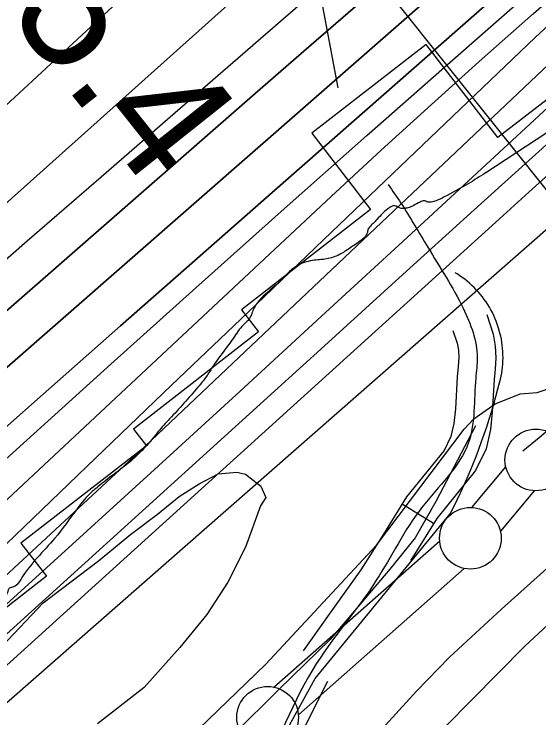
# Model space of a CAD drawing. Extents: x 3477039 to 3515015, y 546746 to 572297.
# Drawn here: x 3482768 to 3483194, y 555917 to 556488 of the extents above; entities that cross this region are included whole.
import ezdxf

# ---------------------------------------------------------------- set-up
doc = ezdxf.new("R2010")
doc.units = 0
for name, color, linetype in [('V-FLOD-BASE', 7, 'Continuous'), ('V-LEVE-TOET', 7, 'Continuous'), ('V-RIVR-EDGE', 7, 'Continuous'), ('V-RIVR-FERY', 7, 'Continuous'), ('V-RIVR-RANG', 7, 'Continuous'), ('V-ROAD-CNTR', 7, 'Continuous'), ('V-RRAP-RVMT', 7, 'Continuous'), ('V-SITE-VEGE', 7, 'Continuous'), ('V-SURV-IDEN', 7, 'Continuous'), ('V-SURV-LINE', 7, 'Continuous'), ('V-TOPO-DPTH', 7, 'Continuous'), ('V-TOPO-MAJR', 7, 'Continuous'), ('V-TOPO-MINR', 7, 'Continuous'), ('V-TOPO-WATR', 7, 'Continuous')]:
    doc.layers.add(name, color=color, linetype=linetype)

msp = doc.modelspace()

# ---------------------------------------------------------------- linework, layer by layer
at = {"layer": 'V-FLOD-BASE'}
for points in [[(3484584.22, 557248.14), (3484472.98, 557160.08), (3484391.16, 557098), (3484295.98, 557020.84), (3484214.85, 556958.06), (3484134.37, 556892.5), (3484070.7, 556841.98), (3484011.22, 556794.19), (3483940.55, 556737.52), (3483875.5, 556687.02), (3483799.9, 556624.17), (3483711.76, 556555.24), (3483611.72, 556476.75), (3483550.15, 556427.6), (3483472.51, 556367.55), (3483388.54, 556299.95), (3483319.28, 556245.34), (3483258.43, 556198.95), (3483194.02, 556144.29), (3483180.72, 556133.36)], [(3483142.17, 556153.92), (3483110.25, 556092.63), (3483093.26, 556063.03), (3483072.86, 556037.64), (3483024.36, 555980.7), (3482982.99, 555940.31), (3482910.04, 555867.73), (3482743.85, 555704.11), (3482636.56, 555599.37), (3482509.74, 555483.08), (3482407.45, 555390.07), (3482340.13, 555324.35), (3482250.39, 555237.42), (3482172.57, 555162.82), (3482096.9, 555093.73), (3482024.09, 555032.24), (3481937.31, 554961.21), (3481839.38, 554885.47), (3481710.67, 554785.15), (3481568.68, 554675.28), (3481453.96, 554585.88), (3481316.85, 554479.42), (3481256.16, 554432.74)]]:
    msp.add_lwpolyline(points, dxfattribs=at)
at = {"layer": 'V-LEVE-TOET'}
for points in [[(3483140.85, 556159.48), (3483158.32, 556171.74), (3483165.9, 556174.77), (3483178.51, 556179.81), (3483192.39, 556181.03), (3483206.99, 556185.71), (3483253.11, 556217.03), (3483386.07, 556325.62), (3483505.04, 556421.9), (3483623.27, 556515.42), (3483740.11, 556608.26), (3483905.93, 556740.02), (3484042.36, 556847.87), (3484238.93, 557001.43), (3484454.41, 557172.09), (3484582.43, 557271.72)], [(3481255.93, 554475.53), (3481334.78, 554529.1), (3481491.45, 554649.88), (3481646.8, 554775.52), (3481748.91, 554853.29), (3481923.79, 554989.1), (3482052.52, 555090.8), (3482171.59, 555196.79), (3482271.91, 555298.83), (3482427.56, 555448.73), (3482542.45, 555552.68), (3482693.17, 555696.4), (3482798.32, 555797), (3482856.46, 555848.97), (3482972.14, 555960.54), (3483062, 556057.17), (3483133.12, 556151.25), (3483140.85, 556159.48)], [(3483212.99, 556049.81), (3483163.25, 556005.37), (3483121.2, 555966.37), (3483094.54, 555938.97), (3483055.22, 555895.79), (3482990.56, 555821.03), (3482965.25, 555790.84), (3482951.94, 555778.53), (3482936.56, 555767.62), (3482919.85, 555762.89), (3482882.95, 555746.78), (3482864.06, 555731.77), (3482831.8, 555699.58), (3482749.6, 555605.63), (3482650.1, 555514.66), (3482608.09, 555479.13), (3482556.88, 555427.08), (3482507.11, 555379.86), (3482459.42, 555331.93), (3482404, 555276.46)]]:
    msp.add_lwpolyline(points, dxfattribs=at)
at = {"layer": 'V-RIVR-EDGE'}
msp.add_lwpolyline([(3483150.69, 556359.14), (3483208.05, 556396.77), (3483217.71, 556420.76), (3483229.78, 556444.75), (3483318.79, 556511.76), (3483427.09, 556607.55), (3483504.06, 556660.19)], dxfattribs=at)
msp.add_spline([(3483150.69, 556359.14), (3483136.41, 556350.14), (3483116.92, 556339.41), (3483110.31, 556336.29), (3483106.48, 556335.26), (3483103.7, 556335.27), (3483100.57, 556336.32), (3483097.44, 556335.28), (3483092.22, 556332.52), (3483088.39, 556330.79), (3483084.57, 556330.1), (3483082.13, 556330.11), (3483076.58, 556332.21), (3483072.75, 556330.83), (3483062.3, 556321.12), (3483056.37, 556314.88), (3483055.32, 556313.49), (3483054.62, 556310.71), (3483052.53, 556306.89), (3483049.39, 556304.12), (3483040.34, 556297.88), (3483031.98, 556292.69), (3483021.54, 556289.24), (3483010.07, 556287.87), (3482997.2, 556283.39), (3482982.91, 556270.21), (3482968.63, 556257.39), (3482962.35, 556248.36), (3482958.5, 556240.03), (3482956.06, 556237.6), (3482952.93, 556234.48), (3482944.9, 556223.38), (3482930.6, 556203.94), (3482924.67, 556194.57), (3482917.34, 556185.2), (3482894.34, 556159.54), (3482884.93, 556149.13), (3482879.7, 556142.54), (3482869.24, 556131.09), (3482862.27, 556124.85), (3482849.38, 556114.8), (3482836.15, 556104.41), (3482831.62, 556100.59), (3482819.42, 556086.72), (3482801.28, 556062.78), (3482773.74, 556029.47), (3482769.2, 556023.92), (3482766.07, 556022.89), (3482764.33, 556022.2), (3482763.28, 556020.11), (3482762.93, 556018.72), (3482760.14, 556015.25), (3482751.77, 556003.8), (3482742.36, 555992.35), (3482738.52, 555987.5), (3482733.65, 555984.38), (3482726.67, 555976.4), (3482708.9, 555958.37), (3482706.81, 555955.25), (3482705.76, 555952.12), (3482705.75, 555947.95), (3482703.65, 555945.17), (3482692.5, 555933.38), (3482672.99, 555918.13), (3482646.19, 555901.16), (3482632.26, 555893.2), (3482621.11, 555884.54), (3482615.19, 555877.95), (3482610.66, 555874.48), (3482602.66, 555871.72), (3482594.99, 555863.75), (3482592.55, 555859.58), (3482588.37, 555856.81), (3482581.06, 555852.66), (3482577.22, 555847.45), (3482570.96, 555845.03), (3482568.52, 555841.91), (3482564.33, 555837.75), (3482557.72, 555833.6), (3482552.15, 555829.09), (3482546.22, 555823.19), (3482543.44, 555821.12), (3482539.61, 555819.04), (3482536.12, 555815.92), (3482533.33, 555811.41), (3482531.58, 555808.28), (3482528.8, 555806.2), (3482521.83, 555797.88), (3482511.03, 555788.87), (3482483.49, 555759.39), (3482469.9, 555744.47), (3482460.84, 555735.46), (3482456.31, 555732.69), (3482447.6, 555724.02), (3482431.57, 555708.06), (3482420.41, 555695.58), (3482415.53, 555689.33), (3482410.99, 555682.39), (3482402.63, 555672.68), (3482388.34, 555660.55), (3482372.67, 555648.07), (3482361.16, 555634.89), (3482343.03, 555613.03), (3482328.73, 555593.25), (3482323.16, 555588.05), (3482319.32, 555584.93), (3482316.54, 555584.94), (3482314.1, 555582.16), (3482310.62, 555577.65), (3482307.12, 555569.67), (3482293.52, 555554.4), (3482274.01, 555536.38), (3482251, 555506.88), (3482240.19, 555494.05), (3482232.87, 555485.38), (3482229.38, 555480.17), (3482227.62, 555473.92), (3482223.09, 555468.71), (3482207.76, 555456.24), (3482181.29, 555434.05), (3482148.19, 555405.28), (3482135.64, 555391.41), (3482122.75, 555379.62), (3482098.02, 555360.91), (3482078.87, 555347.75), (3482069.47, 555341.86), (3482055.9, 555335.98), (3482051.37, 555333.21), (3482046.15, 555328.01), (3482045.79, 555325.93), (3482047.17, 555321.06), (3482047.86, 555317.93), (3482046.81, 555316.19), (3482043.68, 555315.5), (3482040.56, 555316.56), (3482033.26, 555320.4), (3482031.18, 555319.01), (3482030.82, 555317.27), (3482029.43, 555315.89), (3482000.87, 555293.01), (3481969.87, 555269.8), (3481936.78, 555242.77), (3481933.65, 555241.38), (3481932.26, 555243.82), (3481928.09, 555243.14), (3481926, 555241.75), (3481924.6, 555239.32), (3481922.51, 555234.46), (3481916.58, 555228.56), (3481907.88, 555225.11), (3481902.31, 555220.6), (3481900.56, 555217.83), (3481899.86, 555214.35), (3481898.81, 555212.27), (3481894.99, 555212.28), (3481890.47, 555211.59), (3481886.64, 555209.17), (3481867.13, 555193.23), (3481847.27, 555175.2), (3481825.32, 555153.35), (3481808.94, 555139.14), (3481799.53, 555130.47), (3481795.36, 555127.7), (3481792.23, 555127.01), (3481790.14, 555125.98), (3481788.05, 555123.9), (3481783.16, 555116.96), (3481779.33, 555112.1), (3481767.14, 555105.87), (3481748.69, 555095.14), (3481738.6, 555089.6), (3481727.46, 555083.37), (3481725.02, 555080.95), (3481723.62, 555078.17), (3481717.01, 555076.1), (3481714.23, 555074.71), (3481712.83, 555071.59), (3481710.39, 555068.47), (3481704.47, 555067.09), (3481699.95, 555065.36), (3481694.03, 555060.51), (3481691.58, 555056), (3481690.18, 555050.79), (3481689.47, 555046.27), (3481688.08, 555043.49), (3481682.51, 555039.68), (3481671.37, 555036.58), (3481668.58, 555033.46), (3481666.49, 555029.99), (3481663, 555026.17), (3481645.59, 555013.01), (3481640.72, 555011.63), (3481635.85, 555010.94), (3481627.84, 555005.75), (3481621.22, 554998.81), (3481612.51, 554989.8), (3481608.34, 554989.46), (3481604.5, 554986.69), (3481602.41, 554983.22), (3481596.84, 554979.41), (3481591.62, 554978.72), (3481589.53, 554976.64), (3481589.18, 554974.56), (3481588.82, 554970.04), (3481588.12, 554967.61), (3481585.34, 554966.57), (3481583.26, 554969.01), (3481580.82, 554969.71), (3481577.69, 554969.02), (3481560.62, 554951.69), (3481538.33, 554935.05), (3481531.71, 554928.47), (3481527.87, 554925), (3481521.59, 554914.93), (3481515.32, 554908.34), (3481506.25, 554897.59), (3481501.38, 554895.86), (3481498.6, 554893.78), (3481495.45, 554888.58), (3481491.97, 554884.41), (3481471.07, 554868.13), (3481442.15, 554843.17), (3481413.58, 554816.82), (3481383.62, 554790.82), (3481347.04, 554756.5)], degree=3, dxfattribs=at)
at = {"layer": 'V-RIVR-FERY'}
for points in [[(3483030.94, 556427.92), (3482556.17, 558946.53)], [(3483030.94, 556427.92), (3483020.14, 556485.21)]]:
    msp.add_lwpolyline(points, dxfattribs=at)
at = {"layer": 'V-RIVR-RANG'}
msp.add_line((3483301.9, 556217.06), (3482803.1, 556842.53), dxfattribs=at)
at = {"layer": 'V-ROAD-CNTR'}
msp.add_line((3483108.27, 556074.62), (3483082.79, 556090.46), dxfattribs=at)
for points in [[(3483162.52, 556191.63), (3483163.05, 556194.1), (3483163.51, 556196.59), (3483163.88, 556199.08), (3483164.17, 556201.59), (3483164.39, 556204.1), (3483164.52, 556206.62), (3483164.58, 556209.15), (3483164.55, 556211.67), (3483164.44, 556214.19), (3483164.26, 556216.71), (3483163.99, 556219.22), (3483163.65, 556221.72), (3483163.23, 556224.21), (3483162.72, 556226.68), (3483162.14, 556229.14), (3483161.49, 556231.58), (3483160.75, 556233.99), (3483159.94, 556236.38), (3483159.05, 556238.74), (3483158.09, 556241.08), (3483157.06, 556243.38), (3483155.95, 556245.65), (3483154.77, 556247.88), (3483153.53, 556250.08), (3483152.21, 556252.23), (3483150.82, 556254.34), (3483149.37, 556256.41), (3483147.86, 556258.42), (3483146.28, 556260.39), (3483144.64, 556262.31), (3483142.94, 556264.18), (3483141.18, 556265.99), (3483139.36, 556267.74), (3483137.49, 556269.44), (3483135.57, 556271.07), (3483133.6, 556272.65), (3483131.58, 556274.16), (3483129.51, 556275.6), (3483127.39, 556276.98), (3483125.82, 556277.95)], [(3483151.34, 556244.04), (3483156.64, 556228.34), (3483158.33, 556218.55), (3483158.75, 556209.06), (3483158.2, 556199.74), (3483157.44, 556191.42), (3483155.9, 556165.09), (3483154.38, 556150.83), (3483150.89, 556135.38), (3483142.33, 556117.63), (3483110.88, 556078.83), (3483093.05, 556050.13), (3483089.61, 556044.65)], [(3483124.01, 556231.21), (3483127.47, 556220.95), (3483128.44, 556215.32), (3483128.71, 556209.28), (3483128.28, 556201.98), (3483127.52, 556193.66), (3483125.99, 556167.56), (3483124.73, 556155.73), (3483122.38, 556145.33), (3483116.82, 556133.81), (3483086.39, 556096.26), (3483067.61, 556066.03), (3483049.43, 556037.08), (3483023.61, 556001.37), (3483002.69, 555971.54)], [(3483121.86, 556082.45), (3483124.73, 556088.17), (3483127.52, 556093.92), (3483130.24, 556099.7), (3483132.89, 556105.52), (3483135.46, 556111.37), (3483137.96, 556117.25), (3483140.39, 556123.16), (3483142.74, 556129.11), (3483145.02, 556135.08), (3483147.22, 556141.08), (3483149.35, 556147.1), (3483151.4, 556153.16), (3483153.38, 556159.24), (3483155.28, 556165.34), (3483157.1, 556171.46), (3483158.85, 556177.61), (3483160.52, 556183.78), (3483162.11, 556189.97), (3483162.52, 556191.63)], [(3483320.11, 556103.24), (3483182.39, 555975.26)], [(3483320.11, 556103.24), (3483182.39, 555975.26)], [(3482926.09, 555792.48), (3483012.44, 555949.02), (3483121.86, 556082.45)], [(3483182.39, 555975.26), (3482967.03, 555757.19), (3482718.45, 555523.33)], [(3483182.39, 555975.26), (3482967.03, 555757.19), (3482782.52, 555583.61)], [(3483022.28, 555946.68), (3482999.14, 555900.35), (3482977.96, 555855.47)]]:
    msp.add_lwpolyline(points, dxfattribs=at)
msp.add_spline([(3483071.47, 556349.49), (3483081.87, 556334.33), (3483103.61, 556298.67), (3483132.28, 556249.16), (3483143.73, 556209.17), (3483142.48, 556192.54), (3483136.64, 556140.35), (3483098.64, 556087.54), (3483061.87, 556028.69), (3483010.31, 555956.29), (3482962.08, 555856.96), (3482928.64, 555800.19), (3482888.44, 555712.91), (3482864.15, 555660.41)], degree=3, dxfattribs=at)
at = {"layer": 'V-RRAP-RVMT'}
for p, q in [((3483356.3, 556539.73), (3483160.5, 556387.5)), ((3483102.19, 556463.05), (3483009.66, 556391.16)), ((3483160.5, 556387.5), (3483102.19, 556463.05)), ((3483009.66, 556391.16), (3483057.3, 556329.14)), ((3483057.3, 556329.14), (3482952.6, 556248.02)), ((3482952.6, 556248.02), (3482966.43, 556230.12)), ((3482966.43, 556230.12), (3482865.04, 556151.32)), ((3482865.04, 556151.32), (3482875.65, 556137.67)), ((3482875.65, 556137.67), (3482773.72, 556058.8)), ((3482773.72, 556058.8), (3482794.52, 556031.99)), ((3482794.52, 556031.99), (3482690.13, 555950.94))]:
    msp.add_line(p, q, dxfattribs=at)
at = {"layer": 'V-SITE-VEGE'}
for p, q in [((3482918.19, 556106.93), (3482933.6, 556115.1)), ((3482933.6, 556115.1), (3482948.92, 556116.3)), ((3482948.92, 556116.3), (3482955.86, 556114.83)), ((3482955.86, 556114.83), (3482968.27, 556104.94)), ((3482902.06, 556096.68), (3482918.19, 556106.93)), ((3482968.27, 556104.94), (3482972.33, 556095.84)), ((3482884.5, 556082.28), (3482902.06, 556096.68)), ((3482972.33, 556095.84), (3482968.08, 556088.94)), ((3482968.08, 556088.94), (3482955.85, 556055.68)), ((3482862.72, 556065.84), (3482884.5, 556082.28)), ((3482836.73, 556044.59), (3482862.72, 556065.84)), ((3482955.85, 556055.68), (3482941.59, 556027.32)), ((3482791.78, 556010.33), (3482836.73, 556044.59)), ((3482941.59, 556027.32), (3482924.57, 556001.08)), ((3482758.65, 555975.24), (3482791.78, 556010.33)), ((3482924.57, 556001.08), (3482902.68, 555974.21)), ((3482902.68, 555974.21), (3482873.76, 555941.85)), ((3482873.76, 555941.85), (3482835.83, 555912.39))]:
    msp.add_line(p, q, dxfattribs=at)
at = {"layer": 'V-SURV-LINE'}
for points in [[(3483139.45, 556087.74), (3483166.87, 556120.56)], [(3483139.45, 556087.74), (3483166.87, 556120.56)], [(3483189.89, 556101.32), (3483162.48, 556068.51)], [(3483189.89, 556101.32), (3483162.48, 556068.51)], [(3482978.84, 555942.17), (3483113.25, 556060.81)], [(3482978.84, 555942.17), (3483113.25, 556060.81)], [(3483133.11, 556038.33), (3482998.71, 555919.69)], [(3483133.11, 556038.33), (3482998.71, 555919.69)]]:
    msp.add_lwpolyline(points, dxfattribs=at)
for centre in [(3483191.19, 556126.27), (3483138.16, 556062.8), (3482973.79, 555917.7)]:
    msp.add_circle(centre, 25, dxfattribs=at)
at = {"layer": 'V-TOPO-DPTH'}
for points in [[(3481692.48, 555316.12), (3481714.54, 555336.6), (3481736.75, 555356.93), (3481759.15, 555377.03), (3481781.68, 555396.99), (3481930.04, 555527.08), (3482027, 555611.8), (3482124.17, 555696.29), (3482221.63, 555780.43), (3482319.3, 555864.34), (3482512.17, 556029.45), (3482535.86, 556049.8), (3482559.52, 556070.19), (3482583.11, 556090.66), (3482606.66, 556111.18), (3482961.43, 556421.26), (3483003.22, 556457.61), (3483045.12, 556493.82), (3483087.2, 556529.83), (3483129.4, 556565.71), (3483200.29, 556625.69)], [(3483200.29, 556625.69), (3483129.4, 556565.71), (3483087.2, 556529.83), (3483045.12, 556493.82), (3483003.22, 556457.61), (3482961.43, 556421.26), (3482606.66, 556111.18), (3482583.11, 556090.66), (3482559.52, 556070.19), (3482535.86, 556049.8), (3482512.17, 556029.45), (3482319.3, 555864.34), (3482221.63, 555780.43), (3482124.17, 555696.29), (3482027, 555611.8), (3481930.04, 555527.08), (3481781.68, 555396.99), (3481759.15, 555377.03), (3481736.75, 555356.93), (3481714.54, 555336.6), (3481692.48, 555316.12)], [(3481734.15, 555313.1), (3481744.91, 555322.89), (3481755.74, 555332.61), (3481766.66, 555342.22), (3481777.65, 555351.76), (3482538.23, 556005.59), (3482545.44, 556011.79), (3482552.65, 556017.98), (3482559.86, 556024.18), (3482567.06, 556030.38), (3482574.26, 556036.59), (3482581.45, 556042.82), (3482588.62, 556049.06), (3482595.78, 556055.31), (3482637.51, 556091.88), (3482665.52, 556116.43), (3482693.54, 556140.97), (3482721.56, 556165.52), (3482749.58, 556190.06), (3483190.31, 556576.03), (3483211.49, 556594.43)], [(3483211.49, 556594.43), (3483190.31, 556576.03), (3482749.58, 556190.06), (3482721.56, 556165.52), (3482693.54, 556140.97), (3482665.52, 556116.43), (3482637.51, 556091.88), (3482595.78, 556055.31), (3482588.62, 556049.06), (3482581.45, 556042.82), (3482574.26, 556036.59), (3482567.06, 556030.38), (3482559.86, 556024.18), (3482552.65, 556017.98), (3482545.44, 556011.79), (3482538.23, 556005.59), (3481777.65, 555351.76), (3481766.66, 555342.22), (3481755.74, 555332.61), (3481744.91, 555322.89), (3481734.15, 555313.1)], [(3483213.77, 556550.7), (3482979.65, 556345.01), (3482917.04, 556289.94), (3482854.47, 556234.83), (3482791.96, 556179.65), (3482729.49, 556124.43), (3482630.37, 556036.72), (3482617.44, 556025.36), (3482604.46, 556014.07), (3482591.39, 556002.88), (3482578.27, 555991.76), (3481888.95, 555411.69), (3481869.36, 555395.17), (3481849.78, 555378.62), (3481830.23, 555362.05), (3481810.71, 555345.44), (3481773.94, 555314.12)], [(3483213.77, 556550.7), (3482979.65, 556345.01), (3482917.04, 556289.94), (3482854.47, 556234.83), (3482791.96, 556179.65), (3482729.49, 556124.43), (3482630.37, 556036.72), (3482617.44, 556025.36), (3482604.46, 556014.07), (3482591.39, 556002.88), (3482578.27, 555991.76), (3481888.95, 555411.69), (3481869.36, 555395.17), (3481849.78, 555378.62), (3481830.23, 555362.05), (3481810.71, 555345.44), (3481773.94, 555314.12)], [(3481839.84, 555280.27), (3482419.48, 555784.64), (3482455.65, 555816.23), (3482491.75, 555847.91), (3482527.73, 555879.72), (3482563.63, 555911.62), (3482572.96, 555919.94), (3482604.05, 555947.85), (3482635, 555975.9), (3482665.77, 556004.17), (3482696.4, 556032.58), (3483025.29, 556339.66), (3483065.87, 556377.21), (3483106.67, 556414.49), (3483147.82, 556451.41), (3483189.19, 556488.07), (3483255.81, 556546.55)], [(3481839.84, 555280.27), (3482419.48, 555784.64), (3482455.65, 555816.23), (3482491.75, 555847.91), (3482527.73, 555879.72), (3482563.63, 555911.62), (3482572.96, 555919.94), (3482604.05, 555947.85), (3482635, 555975.9), (3482665.77, 556004.17), (3482696.4, 556032.58), (3483025.29, 556339.66), (3483065.87, 556377.21), (3483106.67, 556414.49), (3483147.82, 556451.41), (3483189.19, 556488.07), (3483255.81, 556546.55)], [(3483262.33, 556504.69), (3482910.28, 556171.08), (3482869.31, 556132.49), (3482828.2, 556094.07), (3482786.85, 556055.89), (3482745.35, 556017.87), (3482681.67, 555959.89), (3482671.88, 555951.01), (3482662.05, 555942.17), (3482652.19, 555933.37), (3482642.29, 555924.61), (3482033.92, 555388.36), (3482002.17, 555360.39), (3481970.41, 555332.43), (3481938.63, 555304.5)], [(3481938.63, 555304.5), (3481970.41, 555332.43), (3482002.17, 555360.39), (3482033.92, 555388.36), (3482642.29, 555924.61), (3482652.19, 555933.37), (3482662.05, 555942.17), (3482671.88, 555951.01), (3482681.67, 555959.89), (3482745.35, 556017.87), (3482786.85, 556055.89), (3482828.2, 556094.07), (3482869.31, 556132.49), (3482910.28, 556171.08), (3483262.33, 556504.69)], [(3483202.09, 556383.84), (3483141.29, 556328.85), (3483080.51, 556273.85), (3483019.77, 556218.8), (3482959.05, 556163.73), (3482730.14, 555956), (3482707.2, 555935.22), (3482684.25, 555914.46), (3482661.26, 555893.73), (3482638.25, 555873.02), (3482525.74, 555771.91), (3482446.51, 555700.62), (3482367.34, 555629.25), (3482288.27, 555557.78), (3482209.26, 555486.23), (3481919.93, 555223.86)]]:
    msp.add_lwpolyline(points, dxfattribs=at)
at = {"layer": 'V-TOPO-MAJR'}
msp.add_lwpolyline([(3481760.63, 555431.78), (3482516.41, 556075.25), (3482528.01, 556085.16), (3482539.58, 556095.09), (3482551.11, 556105.07), (3482562.62, 556115.08), (3482659.29, 556199.41), (3482719.13, 556251.59), (3482779, 556303.73), (3482838.91, 556355.83), (3482898.85, 556407.9), (3483154.87, 556630.15), (3483174.33, 556646.9), (3483193.88, 556663.54)], dxfattribs=at)
at = {"layer": 'V-TOPO-MINR'}
for points in [[(3481845.54, 555587.01), (3481930.17, 555663.45), (3482014.92, 555739.76), (3482099.86, 555815.86), (3482184.93, 555891.81), (3482452.44, 556130.11), (3482469.65, 556145.51), (3482486.81, 556160.97), (3482503.89, 556176.51), (3482520.92, 556192.1), (3482626.01, 556288.79), (3482695.52, 556352.79), (3482765, 556416.83), (3482834.43, 556480.93), (3482903.83, 556545.07), (3483081.65, 556709.54), (3483104.28, 556730.32), (3483127.01, 556750.99), (3483149.88, 556771.49), (3483172.86, 556791.89), (3483227.63, 556840.15)], [(3481567.95, 555290.68), (3481610.43, 555330.34), (3481676.31, 555391.46), (3481686.03, 555400.38), (3481695.81, 555409.22), (3481705.7, 555417.95), (3481715.65, 555426.6), (3482510.32, 556109.73), (3482512.06, 556111.21), (3482515.53, 556114.18), (3482517.26, 556115.66), (3482520.53, 556118.44), (3482520.84, 556118.71), (3482523.87, 556121.38), (3483149.93, 556681.85), (3483158.84, 556689.76), (3483167.8, 556697.63), (3483176.82, 556705.42), (3483185.88, 556713.17), (3483195.01, 556720.84)], [(3481692.48, 555316.12), (3481714.54, 555336.6), (3481736.75, 555356.93), (3481759.15, 555377.03), (3481781.68, 555396.99), (3481930.04, 555527.08), (3482027, 555611.8), (3482124.17, 555696.29), (3482221.63, 555780.43), (3482319.3, 555864.34), (3482512.17, 556029.45), (3482535.86, 556049.8), (3482559.52, 556070.19), (3482583.11, 556090.66), (3482606.66, 556111.18), (3482961.43, 556421.26), (3483003.22, 556457.61), (3483045.12, 556493.82), (3483087.2, 556529.83), (3483129.4, 556565.71), (3483200.29, 556625.69)], [(3481734.15, 555313.1), (3481744.91, 555322.89), (3481755.74, 555332.61), (3481766.66, 555342.22), (3481777.65, 555351.76), (3482538.23, 556005.59), (3482545.44, 556011.79), (3482552.65, 556017.98), (3482559.86, 556024.18), (3482567.06, 556030.38), (3482574.26, 556036.59), (3482581.45, 556042.82), (3482588.62, 556049.06), (3482595.78, 556055.31), (3482637.51, 556091.88), (3482665.52, 556116.43), (3482693.54, 556140.97), (3482721.56, 556165.52), (3482749.58, 556190.06), (3483190.31, 556576.03), (3483211.49, 556594.43)], [(3481773.94, 555314.12), (3481810.71, 555345.44), (3481830.23, 555362.05), (3481849.78, 555378.62), (3481869.36, 555395.17), (3481888.95, 555411.69), (3482578.27, 555991.76), (3482591.39, 556002.88), (3482604.46, 556014.07), (3482617.44, 556025.36), (3482630.37, 556036.72), (3482729.49, 556124.43), (3482791.96, 556179.65), (3482854.47, 556234.83), (3482917.04, 556289.94), (3482979.65, 556345.01), (3483213.77, 556550.7)], [(3481819.44, 555304.04), (3481843.75, 555325.8), (3481952.23, 555421.97), (3482031.06, 555491.5), (3482110.11, 555560.77), (3482189.51, 555629.64), (3482269.14, 555698.26), (3482575.62, 555961.02), (3482596.7, 555979.23), (3482617.68, 555997.55), (3482638.53, 556016.03), (3482659.28, 556034.61), (3482846.72, 556203.76), (3482915.7, 556265.76), (3482984.85, 556327.58), (3483054.24, 556389.13), (3483123.8, 556450.49), (3483235.41, 556548.56)], [(3481839.84, 555280.27), (3482419.48, 555784.64), (3482455.65, 555816.23), (3482491.75, 555847.91), (3482527.73, 555879.72), (3482563.63, 555911.62), (3482572.96, 555919.94), (3482604.05, 555947.85), (3482635, 555975.9), (3482665.77, 556004.17), (3482696.4, 556032.58), (3483025.29, 556339.66), (3483065.87, 556377.21), (3483106.67, 556414.49), (3483147.82, 556451.41), (3483189.19, 556488.07), (3483255.81, 556546.55)], [(3481836.42, 555244.59), (3482028.01, 555411.49), (3482127.32, 555498.02), (3482226.61, 555584.58), (3482325.87, 555671.16), (3482425.12, 555757.76), (3482644.39, 555949.13), (3482647.94, 555952.25), (3482651.47, 555955.38), (3482654.99, 555958.54), (3482658.49, 555961.71), (3482681.21, 555982.4), (3482696.01, 555995.99), (3482710.74, 556009.64), (3482725.36, 556023.42), (3482739.92, 556037.26), (3482834.28, 556127.7), (3482895.97, 556186.8), (3482957.69, 556245.89), (3483019.42, 556304.95), (3483081.18, 556364), (3483190.68, 556468.64), (3483205.39, 556482.52)], [(3481884.9, 555226.64), (3482017.5, 555344.83), (3482097.45, 555416.07), (3482177.4, 555487.3), (3482257.37, 555558.51), (3482337.35, 555629.7), (3482640.25, 555899.27), (3482656.62, 555913.89), (3482672.97, 555928.54), (3482689.26, 555943.24), (3482705.53, 555957.98), (3482812.4, 556055.13), (3482882, 556118.55), (3482951.49, 556182.09), (3483020.83, 556245.8), (3483090.06, 556309.63), (3483264.87, 556471.2)], [(3481944.43, 555139.1), (3482703.81, 555874.7), (3482707.08, 555878.28), (3482710.38, 555881.85), (3482713.71, 555885.39), (3482717.07, 555888.9), (3482720.48, 555892.36), (3482723.95, 555895.75), (3482727.5, 555899.06), (3482731.11, 555902.3), (3483343.9, 556439.5)], [(3481919.93, 555223.86), (3482209.26, 555486.23), (3482288.27, 555557.78), (3482367.34, 555629.25), (3482446.51, 555700.62), (3482525.74, 555771.91), (3482638.25, 555873.02), (3482661.26, 555893.73), (3482684.25, 555914.46), (3482707.2, 555935.22), (3482730.14, 555956), (3482959.05, 556163.73), (3483019.77, 556218.8), (3483080.51, 556273.85), (3483141.29, 556328.85), (3483202.09, 556383.84)], [(3481922.87, 555187.59), (3482467.95, 555691.57), (3482505.79, 555726.46), (3482543.69, 555761.28), (3482581.69, 555795.99), (3482619.75, 555830.64), (3482681.6, 555886.78), (3482688.79, 555893.3), (3482695.98, 555899.82), (3482703.17, 555906.34), (3482710.36, 555912.86), (3483155.68, 556316.35), (3483185.61, 556343.38), (3483215.6, 556370.34)]]:
    msp.add_lwpolyline(points, dxfattribs=at)
at = {"layer": 'V-TOPO-WATR'}
msp.add_lwpolyline([(3481938.63, 555304.5), (3481970.41, 555332.43), (3482002.17, 555360.39), (3482033.92, 555388.36), (3482642.29, 555924.61), (3482652.19, 555933.37), (3482662.05, 555942.17), (3482671.88, 555951.01), (3482681.67, 555959.89), (3482745.35, 556017.87), (3482786.85, 556055.89), (3482828.2, 556094.07), (3482869.31, 556132.49), (3482910.28, 556171.08), (3483262.33, 556504.69)], dxfattribs=at)

# ---------------------------------------------------------------- texts
at = {"layer": 'V-SURV-IDEN'}
msp.add_text('1506+25.4', height=100, rotation=308.5329, dxfattribs=at).set_placement((3482481.15, 556841.27))

doc.saveas('drawing.dxf')
